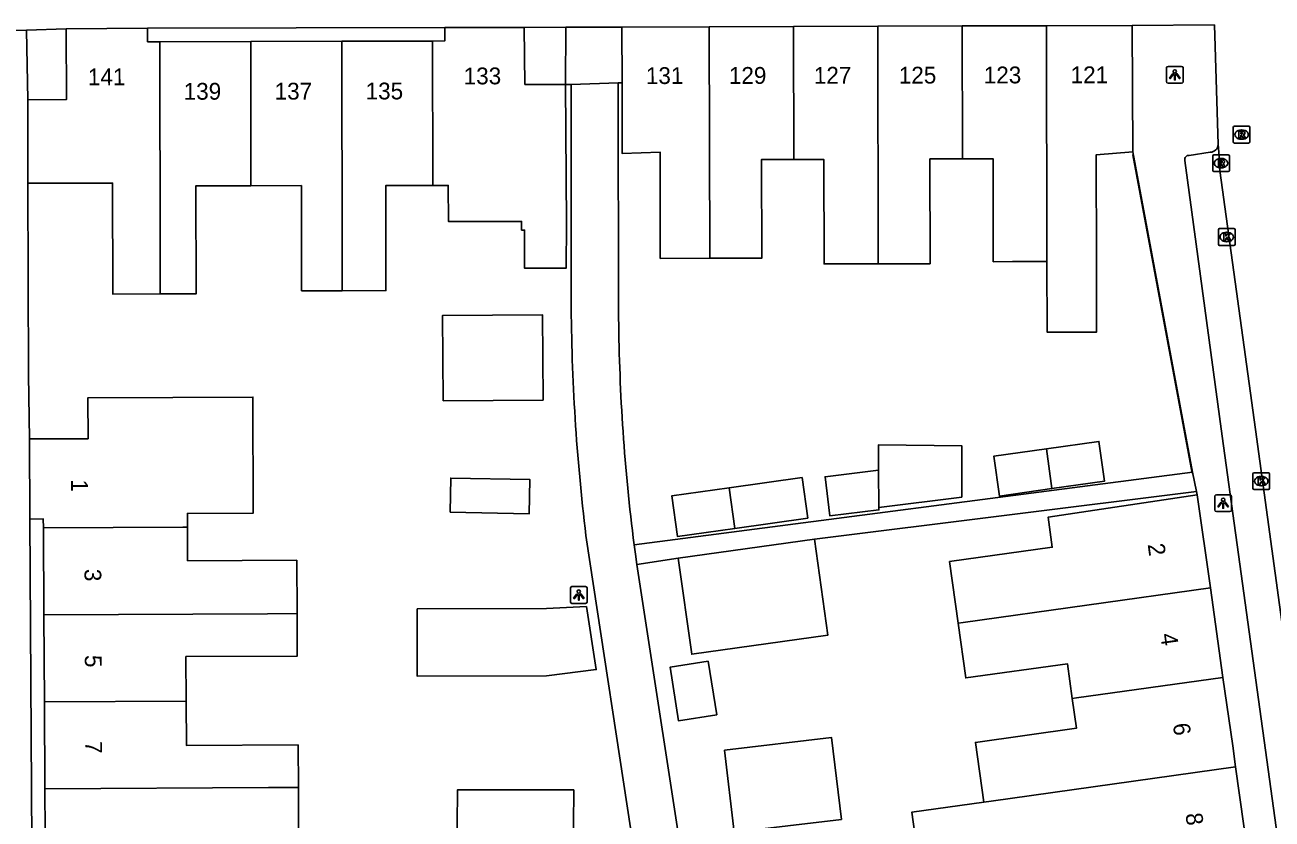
# Model space of a CAD drawing. Extents: x 159718 to 160783, y 383290 to 384030.
# Drawn here: x 160152.9 to 160227, y 383699.6 to 383746.8 of the extents above; entities that cross this region are included whole.
import ezdxf

# ---------------------------------------------------------------- set-up
doc = ezdxf.new("R2010")
doc.units = 0
for name, color, linetype in [('IMGEO_Kolk', 7, 'Continuous'), ('IMGEO_Lichtpunt', 7, 'Continuous'), ('IMGEO_Muur', 7, 'Continuous'), ('IMGEO_Pand', 7, 'Continuous'), ('IMGEO_Pand_nummerreeks', 7, 'Continuous'), ('IMGEO_Rijbaan_lokaal_open', 7, 'Continuous'), ('IMGEO_Rioolput', 7, 'Continuous'), ('IMGEO_Voetpad_open', 7, 'Continuous')]:
    doc.layers.add(name, color=color, linetype=linetype)

msp = doc.modelspace()

# ---------------------------------------------------------------- linework, layer by layer
at = {"layer": 'IMGEO_Kolk'}
for p, q in [((160223.923, 383734.697), (160224.775, 383734.697)), ((160223.848, 383733.771), (160223.848, 383734.623)), ((160224.359, 383733.917), (160224.334, 383733.917)), ((160224.336, 383734.477), (160224.361, 383734.477)), ((160224.849, 383734.623), (160224.849, 383733.771)), ((160224.775, 383733.697), (160223.923, 383733.697)), ((160225.898, 383719.245), (160225.898, 383720.097)), ((160225.973, 383720.171), (160226.825, 383720.171)), ((160226.386, 383719.951), (160226.411, 383719.951)), ((160226.899, 383720.097), (160226.899, 383719.245)), ((160226.825, 383719.171), (160225.973, 383719.171)), ((160226.409, 383719.391), (160226.384, 383719.391))]:
    msp.add_line(p, q, dxfattribs=at)
for points in [[(160223.923, 383734.697), (160224.775, 383734.697)], [(160223.848, 383733.771), (160223.848, 383734.623)], [(160224.169, 383734.397), (160224.292, 383734.397), (160224.292, 383734.246), (160224.422, 383734.397), (160224.586, 383734.397), (160224.44, 383734.246), (160224.593, 383733.997), (160224.441, 383733.997), (160224.356, 383734.161), (160224.292, 383734.094), (160224.292, 383733.997), (160224.169, 383733.997), (160224.169, 383734.397)], [(160224.849, 383734.623), (160224.849, 383733.771)], [(160224.775, 383733.697), (160223.923, 383733.697)], [(160225.898, 383719.245), (160225.898, 383720.097)], [(160225.973, 383720.171), (160226.825, 383720.171)], [(160226.219, 383719.871), (160226.342, 383719.871), (160226.342, 383719.72), (160226.472, 383719.871), (160226.636, 383719.871), (160226.49, 383719.72), (160226.643, 383719.471), (160226.491, 383719.471), (160226.406, 383719.635), (160226.342, 383719.568), (160226.342, 383719.471), (160226.219, 383719.471), (160226.219, 383719.871)], [(160226.899, 383720.097), (160226.899, 383719.245)], [(160226.825, 383719.171), (160225.973, 383719.171)]]:
    msp.add_lwpolyline(points, dxfattribs=at)
for centre, start, end in [((160223.925, 383734.621), 91.55205, 178.44795), ((160223.925, 383734.621), 91.55205, 178.44795), ((160224.773, 383734.621), 1.55205, 88.44795), ((160224.773, 383734.621), 1.55205, 88.44795), ((160223.925, 383733.773), 181.55205, 268.44795), ((160223.925, 383733.773), 181.55205, 268.44795), ((160224.773, 383733.773), 271.55205, 358.44795), ((160224.773, 383733.773), 271.55205, 358.44795), ((160225.975, 383720.095), 91.55205, 178.44795), ((160225.975, 383720.095), 91.55205, 178.44795), ((160226.823, 383720.095), 1.55205, 88.44795), ((160226.823, 383720.095), 1.55205, 88.44795), ((160225.975, 383719.247), 181.55205, 268.44795), ((160225.975, 383719.247), 181.55205, 268.44795), ((160226.823, 383719.247), 271.55205, 358.44795), ((160226.823, 383719.247), 271.55205, 358.44795)]:
    msp.add_arc(centre, 0.0765, start, end, dxfattribs=at)
for centre, major_axis, ratio, start_param, end_param in [((160224.335, 383734.197), (-0.387, 0.002), 0.722429, 4.712389, 7.853982), ((160224.36, 383734.197), (-0.39, 0.002), 0.717154, 1.570796, 4.712389), ((160226.385, 383719.671), (-0.387, 0.002), 0.722429, 4.712389, 7.853982), ((160226.41, 383719.671), (-0.39, 0.002), 0.717154, 1.570796, 4.712389)]:
    msp.add_ellipse(centre, major_axis=major_axis, ratio=ratio, start_param=start_param, end_param=end_param, dxfattribs=at)
at = {"layer": 'IMGEO_Lichtpunt'}
for p, q in [((160221.662, 383744.349), (160220.854, 383744.349)), ((160221.662, 383744.349), (160220.854, 383744.349)), ((160220.76, 383744.254), (160220.76, 383743.447)), ((160220.76, 383744.254), (160220.76, 383743.447)), ((160221.756, 383743.447), (160221.756, 383744.254)), ((160221.756, 383743.447), (160221.756, 383744.254)), ((160220.854, 383743.353), (160221.662, 383743.353)), ((160220.854, 383743.353), (160221.662, 383743.353)), ((160223.636, 383718.759), (160223.636, 383717.952)), ((160223.636, 383718.759), (160223.636, 383717.952)), ((160224.538, 383718.854), (160223.73, 383718.854)), ((160224.538, 383718.854), (160223.73, 383718.854)), ((160224.632, 383717.952), (160224.632, 383718.759)), ((160224.632, 383717.952), (160224.632, 383718.759)), ((160223.73, 383717.858), (160224.538, 383717.858)), ((160223.73, 383717.858), (160224.538, 383717.858)), ((160185.31, 383713.295), (160185.31, 383712.488)), ((160185.31, 383713.295), (160185.31, 383712.488)), ((160186.212, 383713.39), (160185.404, 383713.39)), ((160186.212, 383713.39), (160185.404, 383713.39)), ((160186.306, 383712.488), (160186.306, 383713.295)), ((160186.306, 383712.488), (160186.306, 383713.295)), ((160185.404, 383712.394), (160186.212, 383712.394)), ((160185.404, 383712.394), (160186.212, 383712.394))]:
    msp.add_line(p, q, dxfattribs=at)
for points in [[(160221.134, 383743.918), (160221.173, 383743.89), (160220.985, 383743.628), (160220.947, 383743.655), (160221.134, 383743.918)], [(160221.236, 383743.87), (160221.283, 383743.87), (160221.283, 383743.548), (160221.236, 383743.548), (160221.236, 383743.87)], [(160221.346, 383743.89), (160221.384, 383743.917), (160221.571, 383743.655), (160221.532, 383743.627), (160221.346, 383743.89)], [(160224.01, 383718.423), (160224.049, 383718.395), (160223.861, 383718.133), (160223.823, 383718.16), (160224.01, 383718.423)], [(160224.112, 383718.375), (160224.159, 383718.375), (160224.159, 383718.053), (160224.112, 383718.053), (160224.112, 383718.375)], [(160224.222, 383718.395), (160224.26, 383718.422), (160224.447, 383718.16), (160224.408, 383718.132), (160224.222, 383718.395)], [(160185.684, 383712.959), (160185.723, 383712.931), (160185.535, 383712.669), (160185.497, 383712.696), (160185.684, 383712.959)], [(160185.786, 383712.911), (160185.833, 383712.911), (160185.833, 383712.589), (160185.786, 383712.589), (160185.786, 383712.911)], [(160185.896, 383712.931), (160185.934, 383712.958), (160186.121, 383712.696), (160186.082, 383712.668), (160185.896, 383712.931)]]:
    msp.add_lwpolyline(points, dxfattribs=at)
for centre in [(160221.259, 383744.052), (160224.135, 383718.557), (160185.809, 383713.093)]:
    msp.add_circle(centre, 0.0994, dxfattribs=at)
for centre, start, end in [((160220.854, 383744.254), 90, 180), ((160220.854, 383744.254), 90, 180), ((160221.662, 383744.254), 0, 90), ((160221.662, 383744.254), 0, 90), ((160220.854, 383743.447), 180, 270), ((160220.854, 383743.447), 180, 270), ((160221.662, 383743.447), 270, 0), ((160221.662, 383743.447), 270, 360), ((160223.73, 383718.759), 90, 180), ((160223.73, 383718.759), 90, 180), ((160224.538, 383718.759), 0, 90), ((160224.538, 383718.759), 0, 90), ((160223.73, 383717.952), 180, 270), ((160223.73, 383717.952), 180, 270), ((160224.538, 383717.952), 270, 0), ((160224.538, 383717.952), 270, 360), ((160185.404, 383713.295), 90, 180), ((160185.404, 383713.295), 90, 180), ((160186.212, 383713.295), 0, 90), ((160186.212, 383713.295), 0, 90), ((160185.404, 383712.488), 180, 270), ((160185.404, 383712.488), 180, 270), ((160186.212, 383712.488), 270, 0), ((160186.212, 383712.488), 270, 360)]:
    msp.add_arc(centre, 0.0946, start, end, dxfattribs=at)
at = {"layer": 'IMGEO_Muur'}
for points in [[(160218.771, 383739.091), (160222.296, 383720.136)], [(160153.046, 383737.391), (160153.072, 383725.982)]]:
    msp.add_lwpolyline(points, dxfattribs=at)
at = {"layer": 'IMGEO_Pand'}
for points in [[(160153.028, 383742.368), (160155.333, 383742.372), (160155.314, 383746.591)], [(160160.16, 383746.616), (160155.314, 383746.591)], [(160160.16, 383746.616), (160160.161, 383745.816), (160160.884, 383745.818)], [(160177.116, 383745.859), (160177.833, 383745.861), (160177.832, 383746.661)], [(160182.565, 383746.665), (160177.832, 383746.661)], [(160182.565, 383746.665), (160182.6, 383743.274), (160185.012, 383743.274)], [(160193.572, 383746.707), (160188.376, 383746.69)], [(160188.376, 383746.69), (160188.384, 383743.366)], [(160198.585, 383746.723), (160193.572, 383746.707)], [(160193.598, 383732.928), (160193.572, 383746.707)], [(160203.598, 383746.74), (160198.585, 383746.723)], [(160198.585, 383746.723), (160198.599, 383738.811)], [(160208.61, 383746.756), (160203.598, 383746.74)], [(160203.623, 383732.604), (160203.623, 383732.705), (160203.598, 383746.74)], [(160213.623, 383746.772), (160208.61, 383746.756)], [(160208.624, 383738.846), (160208.624, 383739.025), (160208.61, 383746.756)], [(160213.623, 383746.772), (160218.726, 383746.789)], [(160213.648, 383732.733), (160213.623, 383746.772)], [(160218.753, 383739.261), (160218.726, 383746.789)], [(160160.884, 383745.818), (160166.294, 383745.832)], [(160160.884, 383745.818), (160160.906, 383732.899), (160160.91, 383730.806)], [(160171.705, 383745.846), (160166.294, 383745.832)], [(160166.294, 383745.832), (160166.308, 383737.41), (160166.308, 383737.249)], [(160177.116, 383745.859), (160171.705, 383745.846)], [(160171.73, 383731.001), (160171.727, 383732.905), (160171.705, 383745.846)], [(160177.13, 383737.261), (160177.13, 383737.439), (160177.116, 383745.859)], [(160185.012, 383743.274), (160185.077, 383735), (160185.058, 383732.35), (160182.585, 383732.334), (160182.581, 383734.61), (160182.404, 383734.61), (160182.403, 383735.127), (160178.05, 383735.121), (160178.047, 383737.262), (160177.13, 383737.261)], [(160188.384, 383743.366), (160188.394, 383739.16), (160190.642, 383739.252), (160190.654, 383732.923), (160193.598, 383732.928)], [(160153.046, 383737.391), (160153.028, 383742.368)], [(160218.753, 383739.261), (160216.582, 383739.087), (160216.595, 383732.738), (160216.604, 383728.537), (160213.674, 383728.531), (160213.648, 383732.733)], [(160193.598, 383732.928), (160196.686, 383732.934), (160196.677, 383738.808), (160198.599, 383738.811)], [(160198.599, 383738.811), (160200.382, 383738.814), (160200.393, 383732.598), (160203.623, 383732.604)], [(160203.623, 383732.604), (160206.703, 383732.609), (160206.693, 383738.842), (160208.624, 383738.846)], [(160208.624, 383738.846), (160210.454, 383738.849), (160210.464, 383732.727), (160211.596, 383732.729), (160213.648, 383732.733)], [(160160.91, 383730.806), (160158.087, 383730.801), (160158.076, 383737.4), (160153.046, 383737.391)], [(160166.308, 383737.249), (160163.034, 383737.244), (160163.045, 383730.81), (160160.91, 383730.806)], [(160171.73, 383731.001), (160169.32, 383730.997), (160169.309, 383737.254), (160166.308, 383737.249)], [(160177.13, 383737.261), (160174.325, 383737.256), (160174.335, 383731.005), (160171.73, 383731.001)], [(160177.737, 383724.449), (160177.702, 383729.531), (160183.646, 383729.572), (160183.681, 383724.49), (160177.737, 383724.449)], [(160153.128, 383722.176), (160156.62, 383722.189), (160156.608, 383724.628), (160161.656, 383724.654), (160166.427, 383724.668), (160166.449, 383717.763), (160162.526, 383717.745), (160162.53, 383716.925)], [(160153.128, 383722.176), (160153.157, 383717.414)], [(160213.951, 383719.221), (160217.075, 383719.659), (160216.742, 383722.032), (160213.619, 383721.594)], [(160203.663, 383718.101), (160208.583, 383718.721), (160208.599, 383721.765), (160203.632, 383721.823), (160203.644, 383720.317)], [(160213.619, 383721.594), (160210.495, 383721.156), (160210.828, 383718.783), (160213.951, 383719.221)], [(160213.951, 383719.221), (160213.619, 383721.594)], [(160178.15, 383717.82), (160178.189, 383719.85), (160182.898, 383719.759), (160182.858, 383717.729), (160178.15, 383717.82)], [(160195.082, 383716.858), (160199.424, 383717.469), (160199.085, 383719.881), (160194.743, 383719.271)], [(160203.644, 383720.317), (160200.455, 383719.927), (160200.74, 383717.594), (160203.664, 383717.952), (160203.663, 383718.101)], [(160203.663, 383718.101), (160203.644, 383720.317)], [(160194.743, 383719.271), (160191.337, 383718.792), (160191.676, 383716.38), (160195.082, 383716.858)], [(160194.743, 383719.271), (160195.082, 383716.858)], [(160222.589, 383718.862), (160213.724, 383717.518), (160213.973, 383715.734), (160207.858, 383714.877), (160208.371, 383711.215)], [(160223.372, 383713.317), (160222.589, 383718.862)], [(160153.961, 383716.884), (160153.957, 383717.419), (160153.157, 383717.414)], [(160153.961, 383716.884), (160162.263, 383716.923), (160162.53, 383716.925)], [(160153.99, 383711.711), (160153.961, 383716.884)], [(160162.53, 383716.925), (160162.539, 383714.927), (160169.032, 383714.959), (160169.048, 383711.784)], [(160191.722, 383715.082), (160199.824, 383716.221)], [(160191.722, 383715.082), (160192.525, 383709.367), (160200.628, 383710.506), (160199.824, 383716.221)], [(160223.372, 383713.317), (160208.679, 383711.258), (160208.371, 383711.215)], [(160224.124, 383707.991), (160223.372, 383713.317)], [(160169.048, 383711.784), (160167.301, 383711.776), (160153.99, 383711.711)], [(160154.02, 383706.538), (160153.99, 383711.711)], [(160169.048, 383711.784), (160169.06, 383709.255), (160162.445, 383709.222), (160162.458, 383706.579)], [(160176.185, 383712.069), (160183.885, 383712.083), (160186.26, 383712.204), (160186.848, 383708.451), (160183.892, 383708.086), (160176.193, 383708.071), (160176.185, 383712.069)], [(160208.371, 383711.215), (160208.827, 383707.953), (160214.867, 383708.799), (160215.156, 383706.734)], [(160193.512, 383708.951), (160191.24, 383708.593), (160191.743, 383705.403), (160194.015, 383705.761), (160193.512, 383708.951)], [(160224.124, 383707.991), (160215.421, 383706.771), (160215.156, 383706.734)], [(160224.873, 383702.664), (160224.7, 383703.909), (160224.124, 383707.991)], [(160162.458, 383706.579), (160154.02, 383706.538)], [(160154.02, 383706.538), (160154.05, 383701.364)], [(160162.458, 383706.579), (160162.47, 383703.937), (160169.116, 383703.97), (160169.128, 383701.437)], [(160215.156, 383706.734), (160215.404, 383704.963), (160209.403, 383704.123), (160209.901, 383700.567)], [(160201.428, 383699.526), (160195.055, 383698.769), (160194.475, 383703.653), (160200.848, 383704.41), (160201.428, 383699.526)], [(160224.873, 383702.664), (160210.329, 383700.627), (160209.901, 383700.567)], [(160225.615, 383697.337), (160224.873, 383702.664)], [(160169.128, 383701.437), (160167.349, 383701.429), (160154.05, 383701.364)], [(160154.05, 383701.364), (160154.08, 383696.191)], [(160169.128, 383701.437), (160169.142, 383698.596), (160166.117, 383698.581), (160162.575, 383698.564), (160162.586, 383696.233), (160162.312, 383696.232)], [(160185.507, 383701.296), (160185.477, 383697.164), (160178.557, 383697.164), (160178.588, 383701.296), (160185.507, 383701.296)], [(160209.901, 383700.567), (160205.61, 383699.966), (160206.053, 383696.806), (160210.344, 383697.407), (160216.339, 383698.247), (160216.642, 383696.079)]]:
    msp.add_lwpolyline(points, dxfattribs=at)
at = {"layer": 'IMGEO_Rijbaan_lokaal_open'}
for points in [[(160152.949, 383746.498), (160149.386, 383746.419)], [(160153.028, 383742.368), (160152.949, 383746.498)], [(160218.726, 383746.789), (160223.612, 383746.816)], [(160223.612, 383746.816), (160223.833, 383739.706)], [(160222.31, 383720.208), (160218.753, 383739.261)], [(160223.364, 383739.235), (160222.114, 383739.053)], [(160223.833, 383739.706), (160223.898, 383739.006), (160223.935, 383738.148), (160226.055, 383722.742), (160228.912, 383701.88)], [(160221.858, 383738.755), (160224.075, 383722.353), (160230.414, 383676.339), (160230.994, 383672.299)], [(160153.046, 383737.391), (160153.072, 383725.982), (160153.128, 383722.176)], [(160222.551, 383719.046), (160222.31, 383720.208)], [(160222.551, 383719.046), (160222.589, 383718.862)], [(160153.157, 383717.414), (160153.348, 383685.282)]]:
    msp.add_lwpolyline(points, dxfattribs=at)
for centre, radius, start, end in [((160157.337, 383744.599), 8.157, 104.90497, 167.10486), ((160223.355, 383739.713), 0.478, 271.09867, 359.14514), ((160222.089, 383738.815), 0.239, 84.06933, 194.60153)]:
    msp.add_arc(centre, radius, start, end, dxfattribs=at)
at = {"layer": 'IMGEO_Rioolput'}
for p, q in [((160224.728, 383739.862), (160224.728, 383740.714)), ((160224.803, 383740.788), (160225.655, 383740.788)), ((160225.216, 383740.568), (160225.241, 383740.568)), ((160225.729, 383740.714), (160225.729, 383739.862)), ((160225.239, 383740.008), (160225.214, 383740.008)), ((160223.587, 383739.089), (160224.439, 383739.089)), ((160225.655, 383739.788), (160224.803, 383739.788)), ((160223.512, 383738.163), (160223.512, 383739.015)), ((160224, 383738.869), (160224.025, 383738.869)), ((160224.513, 383739.015), (160224.513, 383738.163)), ((160224.439, 383738.089), (160223.587, 383738.089)), ((160224.023, 383738.309), (160223.998, 383738.309))]:
    msp.add_line(p, q, dxfattribs=at)
for points in [[(160224.728, 383739.862), (160224.728, 383740.714)], [(160224.803, 383740.788), (160225.655, 383740.788)], [(160225.729, 383740.714), (160225.729, 383739.862)], [(160225.317, 383740.486), (160225.065, 383740.488), (160225.065, 383740.088)], [(160225.065, 383740.088), (160225.189, 383740.088), (160225.189, 383740.25), (160225.2, 383740.25)], [(160225.243, 383740.407), (160225.189, 383740.407), (160225.189, 383740.326)], [(160225.189, 383740.326), (160225.241, 383740.326)], [(160225.247, 383740.221), (160225.318, 383740.088), (160225.458, 383740.088), (160225.393, 383740.214)], [(160223.587, 383739.089), (160224.439, 383739.089)], [(160225.655, 383739.788), (160224.803, 383739.788)], [(160223.512, 383738.163), (160223.512, 383739.015)], [(160224.101, 383738.787), (160223.849, 383738.789), (160223.849, 383738.389)], [(160223.849, 383738.389), (160223.973, 383738.389), (160223.973, 383738.551), (160223.984, 383738.551)], [(160224.027, 383738.708), (160223.973, 383738.708), (160223.973, 383738.627)], [(160223.973, 383738.627), (160224.025, 383738.627)], [(160224.031, 383738.522), (160224.102, 383738.389), (160224.242, 383738.389), (160224.177, 383738.515)], [(160224.513, 383739.015), (160224.513, 383738.163)], [(160224.439, 383738.089), (160223.587, 383738.089)]]:
    msp.add_lwpolyline(points, dxfattribs=at)
for centre, radius, start, end in [((160224.805, 383740.712), 0.0765, 91.55205, 178.44795), ((160224.805, 383740.712), 0.0765, 91.55205, 178.44795), ((160225.653, 383740.712), 0.0765, 1.55205, 88.44795), ((160225.653, 383740.712), 0.0765, 1.55205, 88.44795), ((160224.805, 383739.864), 0.0765, 181.55205, 268.44795), ((160224.805, 383739.864), 0.0765, 181.55205, 268.44795), ((160225.199, 383740.197), 0.0533, 26.02933, 88.69889), ((160225.225, 383740.515), 0.19, 274.7715, 282.96867), ((160225.249, 383740.311), 0.0964, 77.00612, 93.18647), ((160225.263, 383740.368), 0.0378, 276.66336, 79.67722), ((160225.316, 383740.376), 0.109, 350.36119, 89.41601), ((160225.314, 383740.376), 0.112, 277.58423, 350.98172), ((160225.298, 383740.161), 0.108, 29.51342, 73.79051), ((160225.653, 383739.864), 0.0765, 271.55205, 358.44795), ((160225.653, 383739.864), 0.0765, 271.55205, 358.44795), ((160223.589, 383739.013), 0.0765, 91.55205, 178.44795), ((160223.589, 383739.013), 0.0765, 91.55205, 178.44795), ((160224.437, 383739.013), 0.0765, 1.55205, 88.44795), ((160224.437, 383739.013), 0.0765, 1.55205, 88.44795), ((160223.983, 383738.498), 0.0533, 26.02933, 88.69889), ((160224.009, 383738.816), 0.19, 274.7715, 282.96867), ((160224.033, 383738.612), 0.0964, 77.00612, 93.18647), ((160224.047, 383738.669), 0.0378, 276.66336, 79.67722), ((160224.1, 383738.677), 0.109, 350.36119, 89.41601), ((160224.098, 383738.677), 0.112, 277.58423, 350.98172), ((160224.082, 383738.462), 0.108, 29.51342, 73.79051), ((160223.589, 383738.165), 0.0765, 181.55205, 268.44795), ((160223.589, 383738.165), 0.0765, 181.55205, 268.44795), ((160224.437, 383738.165), 0.0765, 271.55205, 358.44795), ((160224.437, 383738.165), 0.0765, 271.55205, 358.44795)]:
    msp.add_arc(centre, radius, start, end, dxfattribs=at)
for centre, major_axis, ratio, start_param, end_param in [((160225.215, 383740.288), (-0.387, 0.002), 0.722429, 4.712389, 7.853982), ((160225.24, 383740.288), (-0.39, 0.002), 0.717154, 1.570796, 4.712389), ((160223.999, 383738.589), (-0.387, 0.002), 0.722429, 4.712389, 7.853982), ((160224.024, 383738.589), (-0.39, 0.002), 0.717154, 1.570796, 4.712389)]:
    msp.add_ellipse(centre, major_axis=major_axis, ratio=ratio, start_param=start_param, end_param=end_param, dxfattribs=at)
at = {"layer": 'IMGEO_Voetpad_open'}
for points in [[(160155.314, 383746.591), (160152.949, 383746.498)], [(160177.832, 383746.661), (160160.16, 383746.616)], [(160185.037, 383746.676), (160182.565, 383746.665)], [(160185.037, 383746.676), (160185.012, 383743.274)], [(160188.376, 383746.69), (160185.037, 383746.676)], [(160185.356, 383743.275), (160185.012, 383743.274)], [(160185.356, 383743.275), (160188.154, 383743.37)], [(160185.356, 383730.393), (160185.356, 383743.275)], [(160188.154, 383743.37), (160188.384, 383743.366)], [(160188.179, 383729.368), (160188.154, 383743.37)], [(160189.1, 383715.883), (160222.31, 383720.208)], [(160199.824, 383716.221), (160222.551, 383719.046)], [(160192.049, 383678.265), (160186.233, 383716.436)], [(160189.268, 383714.705), (160189.172, 383715.331), (160189.1, 383715.883)], [(160189.268, 383714.705), (160191.722, 383715.082)], [(160199.575, 383644.793), (160195.404, 383674.755), (160189.268, 383714.705)]]:
    msp.add_lwpolyline(points, dxfattribs=at)
for centre, radius, start, end in [((160305.947, 383730.964), 120.593, 180.27148, 186.91952), ((160302.297, 383730.388), 114.122, 180.51214, 187.30211)]:
    msp.add_arc(centre, radius, start, end, dxfattribs=at)

# ---------------------------------------------------------------- texts
at = {"layer": 'IMGEO_Pand_nummerreeks'}
for s, rotation, p in [('133', 0.0974, (160178.962, 383743.279)), ('131', 0.0974, (160189.798, 383743.299)), ('129', 0.0974, (160194.737, 383743.308)), ('127', 0.0974, (160199.79, 383743.317)), ('125', 0.0974, (160204.843, 383743.326)), ('123', 0.0974, (160209.896, 383743.335)), ('121', 0.0974, (160215.063, 383743.344)), ('141', 0.09167, (160156.608, 383743.227)), ('139', 0.0974, (160162.308, 383742.364)), ('137', 0.0974, (160167.719, 383742.373)), ('135', 0.0974, (160173.13, 383742.382)), ('1', 270.24043, (160155.61, 383719.771)), ('2', 277.96963, (160219.64, 383715.902)), ('3', 270.2347, (160156.406, 383714.444)), ('4', 277.96963, (160220.389, 383710.555)), ('5', 270.2347, (160156.427, 383709.321)), ('6', 277.96963, (160221.138, 383705.21)), ('7', 270.2347, (160156.448, 383704.198)), ('8', 277.96963, (160221.886, 383699.86))]:
    msp.add_text(s, height=1, rotation=rotation, dxfattribs=at).set_placement(p)

doc.saveas('drawing.dxf')
